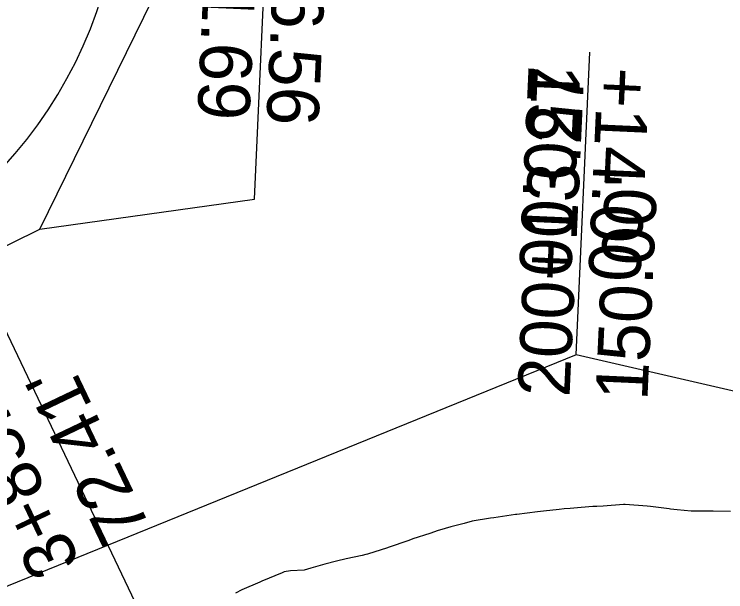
# Model space of a CAD drawing. Extents: x -70 to 701944, y -4 to 666871.
# Drawn here: x 668118.5 to 668200.7, y 656649.9 to 656716.6 of the extents above; entities that cross this region are included whole.
import ezdxf

# ---------------------------------------------------------------- set-up
doc = ezdxf.new("R2010")
doc.units = 0
for name, color, linetype in [('R_Detour', 7, 'Continuous'), ('R_Drive', 7, 'Continuous'), ('R_No Plot', 7, 'Continuous'), ('R_Point Sym', 7, 'Continuous'), ('R_Proposed Const Limits', 7, 'Continuous'), ('R_ROW', 7, 'Continuous'), ('R_ROW Annot', 7, 'Continuous'), ('R_Temp Easement', 7, 'Continuous'), ('R_Temp Easement Annot', 7, 'Continuous')]:
    doc.layers.add(name, color=color, linetype=linetype)

msp = doc.modelspace()

# ---------------------------------------------------------------- linework, layer by layer
at = {"layer": 'R_Detour'}
msp.add_line((668096.428, 656724.308), (668158.797, 656593.602), dxfattribs=at)
at = {"layer": 'R_Drive'}
msp.add_arc((668079.003, 656734.167), 52, 277.45226, 352.69014, dxfattribs=at)
at = {"layer": 'R_Proposed Const Limits'}
msp.add_lwpolyline([(668201.277, 656659.181), (668199.261, 656659.219), (668198.185, 656659.227), (668196.721, 656659.223), (668195.102, 656659.353), (668194.347, 656659.453), (668194.192, 656659.473), (668192.02, 656659.732), (668191.657, 656659.771), (668189.111, 656659.989), (668188.923, 656659.976), (668186.569, 656659.803), (668185.83, 656659.763), (668185.37, 656659.736), (668184.029, 656659.642), (668182.743, 656659.527), (668182.074, 656659.462), (668181.496, 656659.404), (668179.665, 656659.207), (668178.969, 656659.126), (668176.597, 656658.827), (668176.449, 656658.807), (668176.437, 656658.806), (668173.935, 656658.449), (668173.539, 656658.389), (668171.43, 656658.043), (668170.506, 656657.799), (668168.969, 656657.38), (668167.653, 656657.007), (668167.522, 656656.965), (668166.531, 656656.645), (668164.58, 656655.995), (668164.119, 656655.837), (668161.728, 656654.991), (668161.668, 656654.969), (668159.326, 656654.232), (668159.154, 656654.195), (668158.733, 656654.104), (668156.875, 656653.687), (668155.753, 656653.423), (668154.431, 656653.1), (668152.802, 656652.626), (668152.025, 656652.375), (668150.448, 656652.33), (668149.729, 656652.186), (668149.477, 656652.083), (668147.146, 656651.109), (668146.893, 656651.001), (668144.834, 656650.101), (668144.097, 656649.733)], dxfattribs=at)
at = {"layer": 'R_ROW'}
for points in [[(668183.45, 656677.291), (668041.703, 656619.63), (667513.594, 656642.26), (667479.996, 656629.764), (667392.266, 656637.732), (667276.83, 656674.98), (667204.948, 656679.228), (667093.977, 656660.218), (667018.551, 656674.637), (666944.626, 656677.977), (666832.927, 656665.005), (666352.772, 656716.73), (665777.501, 656723.702), (665727.416, 656722.962), (665452.696, 656735.374), (665090.337, 656757.752), (665090.286, 656778.776), (664696.261, 656796.573), (664695.542, 656784.553), (664566.616, 656799.955)], [(668689.957, 656588.923), (668555.604, 656597.406), (668421.314, 656639.441), (668346.586, 656628.225), (668257.86, 656660.089), (668183.45, 656677.291)]]:
    msp.add_lwpolyline(points, dxfattribs=at)
at = {"layer": 'R_ROW Annot'}
msp.add_lwpolyline([(668183.45, 656677.291), (668185.029, 656712.256)], dxfattribs=at)
at = {"layer": 'R_Temp Easement'}
msp.add_lwpolyline([(668086.785, 656674.674), (668121.482, 656691.793), (668138.516, 656726.533)], dxfattribs=at)
at = {"layer": 'R_Temp Easement Annot'}
msp.add_lwpolyline([(668121.482, 656691.793), (668146.273, 656695.26), (668147.852, 656730.225)], dxfattribs=at)

# ---------------------------------------------------------------- texts
at = {"layer": 'R_No Plot'}
for s, p in [('200+13.27 ', (668182.676, 656672.327)), ("150.00' ", (668191.666, 656671.921))]:
    msp.add_text(s, height=6, rotation=87.41306, dxfattribs=at).set_placement(p)
at = {"layer": 'R_Point Sym'}
for s, p in [('3+85.00 ', (668126.258, 656653.309)), ("72.41' ", (668134.381, 656657.185))]:
    msp.add_text(s, height=6, rotation=115.50899, dxfattribs=at).set_placement(p)
at = {"layer": 'R_ROW Annot'}
for s, p in [('150.00', (668177.965, 656710.982)), ('+14.00', (668185.957, 656710.621))]:
    msp.add_text(s, height=6, rotation=267.41306, dxfattribs=at).set_placement(p)
at = {"layer": 'R_Temp Easement Annot'}
for s, p in [('161.69', (668140.793, 656729.065)), ('+76.56', (668148.782, 656728.658))]:
    msp.add_text(s, height=6, rotation=267.41306, dxfattribs=at).set_placement(p)

doc.saveas('drawing.dxf')
